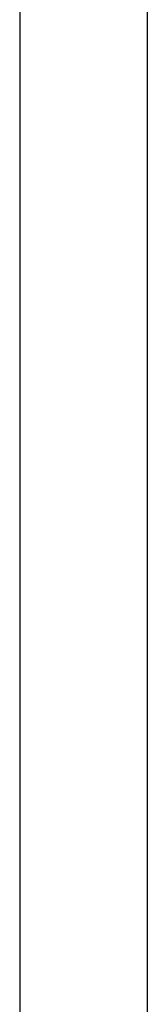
# Model space of a CAD drawing. Extents: x 40.7 to 137.4, y -250.8 to -221.5.
# Tile 303 of 320: x 122.7233 to 122.7533, y -233.0914 to -232.8594. Entities that reach past the tile are written whole.
import ezdxf

# ---------------------------------------------------------------- set-up
doc = ezdxf.new("R2010")
doc.units = 0
doc.header["$MEASUREMENT"] = 0
doc.layers.add('paredes1', color=8, linetype='CONTINUOUS')

msp = doc.modelspace()

# ---------------------------------------------------------------- linework, layer by layer
at = {"layer": 'paredes1', "ltscale": 10}
for p, q in [((122.7233168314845, -230.5074517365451), (122.7233168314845, -233.6874517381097)), ((122.7533168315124, -230.5074517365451), (122.7533168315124, -233.6874517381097))]:
    msp.add_line(p, q, dxfattribs=at)

doc.saveas('drawing.dxf')
